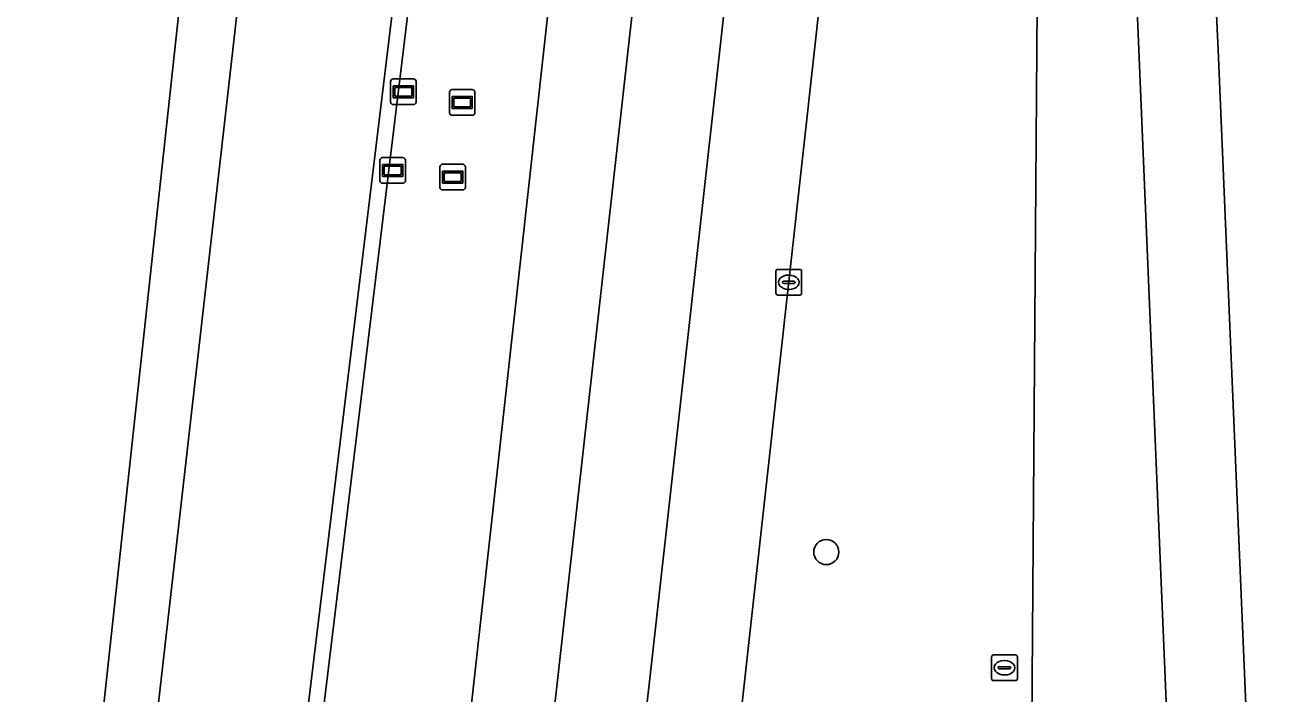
# Model space of a CAD drawing. Extents: x 162026 to 163502, y 387295 to 388169.
# Drawn here: x 162028.05 to 162077.24, y 387474.91 to 387500.95 of the extents above; entities that cross this region are included whole.
import ezdxf

# ---------------------------------------------------------------- set-up
doc = ezdxf.new("R2010")
doc.units = 0
for name, color, linetype in [('IMGEO_Berm_groen', 7, 'Continuous'), ('IMGEO_Boom', 7, 'Continuous'), ('IMGEO_Groenvoorziening', 7, 'Continuous'), ('IMGEO_Haag', 7, 'Continuous'), ('IMGEO_Kolk', 7, 'Continuous'), ('IMGEO_Rijbaan_regionaal_gesloten', 7, 'Continuous'), ('IMGEO_Rioolput', 7, 'Continuous'), ('IMGEO_Wegwijzer', 7, 'Continuous')]:
    doc.layers.add(name, color=color, linetype=linetype)

msp = doc.modelspace()

# ---------------------------------------------------------------- linework, layer by layer
at = {"layer": 'IMGEO_Berm_groen'}
msp.add_lwpolyline([(162070.558, 387750.033), (162070.715, 387751.433), (162082.73, 387858.959), (162085.888, 387887.498), (162092.582, 387948.213), (162098.331, 388000.033), (162100.436, 388019.009), (162101.034, 388018.962), (162098.927, 387999.967), (162093.178, 387948.147), (162086.483, 387887.426), (162083.326, 387858.893), (162071.311, 387751.367), (162071.154, 387749.967), (162064.775, 387692.973), (162048.017, 387543.217), (162038.634, 387465.803), (162038.336, 387465.839), (162038.038, 387465.875), (162047.421, 387543.289), (162064.177, 387693.016)], close=True, dxfattribs=at)
for points in [[(162064.05, 387750), (162057.767, 387693.483), (162056.727, 387684.126), (162047.718, 387603.08), (162036.137, 387500), (162030.941, 387454.36), (162030.73, 387452.526), (162030.286, 387448.671), (162029.893, 387445.259), (162029.553, 387442.306), (162029.44, 387441.239), (162028.358, 387431), (162028.258, 387430.068), (162028.052, 387428.264), (162033.041, 387427.758), (162033.149, 387428.806), (162035.199, 387428.61), (162035.081, 387427.551), (162037.244, 387427.331)], [(162037.244, 387427.331), (162040.156, 387427.036), (162040.402, 387429.193), (162040.503, 387430.114), (162041.617, 387440.377), (162041.731, 387441.427), (162042.071, 387444.383), (162042.463, 387447.798), (162042.907, 387451.657), (162043.118, 387453.488), (162048.26, 387500), (162059.518, 387601.502), (162069.77, 387692.609), (162071.42, 387707.267), (162076.229, 387750)], [(162069.156, 387593.845), (162067.972, 387583.123), (162058.793, 387500), (162053.572, 387452.74), (162053.367, 387450.91), (162052.934, 387447.048), (162052.22, 387440.67), (162052.104, 387439.634), (162050.945, 387429.352), (162050.842, 387428.441), (162050.553, 387425.98)], [(162072.467, 387462.661), (162071.249, 387460.207), (162069.991, 387458.294), (162069.372, 387457.057), (162070.271, 387452.944), (162070.151, 387451.553), (162072.857, 387451.937), (162074.201, 387453.44), (162074.818, 387455.42), (162076.443, 387455.525), (162076.254, 387459.092), (162074.53, 387500), (162070.096, 387593.801)], [(162069.454, 387547.501), (162068.075, 387580.99), (162067.829, 387547.516), (162067.467, 387500), (162067.241, 387470.233)], [(162067.241, 387470.233), (162067.467, 387500), (162067.829, 387547.516), (162068.075, 387580.99), (162069.454, 387547.501), (162071.437, 387500), (162072.849, 387466.239)], [(162072.849, 387466.239), (162071.437, 387500), (162069.454, 387547.501)]]:
    msp.add_lwpolyline(points, dxfattribs=at)
at = {"layer": 'IMGEO_Boom'}
msp.add_circle((162059.258, 387480.426), 0.489, dxfattribs=at)
at = {"layer": 'IMGEO_Groenvoorziening'}
msp.add_lwpolyline([(162064.775, 387692.973), (162071.154, 387749.967), (162071.311, 387751.367), (162083.326, 387858.893), (162086.483, 387887.426), (162093.178, 387948.147), (162098.927, 387999.967), (162101.034, 388018.962), (162100.436, 388019.009), (162098.331, 388000.033), (162092.582, 387948.213), (162085.888, 387887.498), (162082.73, 387858.959), (162070.715, 387751.433), (162070.558, 387750.033), (162064.177, 387693.016), (162047.421, 387543.289), (162038.038, 387465.875), (162038.336, 387465.839), (162038.634, 387465.803), (162048.017, 387543.217)], close=True, dxfattribs=at)
at = {"layer": 'IMGEO_Haag'}
msp.add_lwpolyline([(162064.775, 387692.973), (162071.154, 387749.967), (162071.311, 387751.367), (162083.326, 387858.893), (162086.483, 387887.426), (162093.178, 387948.147), (162098.927, 387999.967), (162101.034, 388018.962), (162100.436, 388019.009), (162098.331, 388000.033), (162092.582, 387948.213), (162085.888, 387887.498), (162082.73, 387858.959), (162070.715, 387751.433), (162070.558, 387750.033), (162064.177, 387693.016), (162047.421, 387543.289), (162038.038, 387465.875), (162038.336, 387465.839), (162038.634, 387465.803), (162048.017, 387543.217)], close=True, dxfattribs=at)
at = {"layer": 'IMGEO_Kolk'}
for p, q in [((162057.297, 387490.513), (162057.297, 387491.365)), ((162057.372, 387491.439), (162058.224, 387491.439)), ((162057.785, 387491.219), (162057.81, 387491.219)), ((162058.298, 387491.365), (162058.298, 387490.513)), ((162057.556, 387490.933), (162057.556, 387490.945)), ((162057.994, 387490.896), (162057.596, 387490.896)), ((162057.599, 387490.982), (162057.997, 387490.982)), ((162057.808, 387490.659), (162057.783, 387490.659)), ((162058.04, 387490.945), (162058.04, 387490.933)), ((162058.224, 387490.439), (162057.372, 387490.439))]:
    msp.add_line(p, q, dxfattribs=at)
for points in [[(162057.297, 387490.513), (162057.297, 387491.365)], [(162057.372, 387491.439), (162058.224, 387491.439)], [(162058.298, 387491.365), (162058.298, 387490.513)], [(162058.224, 387490.439), (162057.372, 387490.439)]]:
    msp.add_lwpolyline(points, dxfattribs=at)
for centre, radius, start, end in [((162057.374, 387491.363), 0.0765, 91.552, 178.448), ((162057.374, 387491.363), 0.0765, 91.552, 178.448), ((162058.222, 387491.363), 0.0765, 1.552, 88.448), ((162058.222, 387491.363), 0.0765, 1.552, 88.448), ((162057.596, 387490.942), 0.0403, 85.8775, 175.7526), ((162057.593, 387490.932), 0.0366, 178.938, 274.7102), ((162057.997, 387490.939), 0.043, 264.8664, 352.4533), ((162058.001, 387490.944), 0.0386, 1.7309, 96.639), ((162057.374, 387490.515), 0.0765, 181.552, 268.448), ((162057.374, 387490.515), 0.0765, 181.552, 268.448), ((162058.222, 387490.515), 0.0765, 271.552, 358.448), ((162058.222, 387490.515), 0.0765, 271.552, 358.448)]:
    msp.add_arc(centre, radius, start, end, dxfattribs=at)
for centre, major_axis, ratio, start_param, end_param in [((162057.784, 387490.939), (-0.387, 0.002), 0.722429, 4.712389, 7.853982), ((162057.809, 387490.939), (-0.39, 0.002), 0.717154, 1.570796, 4.712389)]:
    msp.add_ellipse(centre, major_axis=major_axis, ratio=ratio, start_param=start_param, end_param=end_param, dxfattribs=at)
at = {"layer": 'IMGEO_Rijbaan_regionaal_gesloten'}
for points in [[(162076.229, 387750), (162071.42, 387707.267), (162069.77, 387692.609), (162059.518, 387601.502), (162048.26, 387500), (162043.118, 387453.488), (162046.313, 387453.259), (162051.705, 387501.521), (162055.598, 387536.533), (162060.869, 387583.595), (162065.336, 387623.382), (162068.986, 387656.002), (162073.014, 387691.729), (162079.611, 387750.509)], [(162074.15, 387615.148), (162073.874, 387626.787), (162073.957, 387630.261), (162075.453, 387649.755), (162078.737, 387678.932), (162075.235, 387679.285), (162074.872, 387676.127), (162074.184, 387670.118), (162072.278, 387652.748), (162069.824, 387630.731), (162069.449, 387622.714), (162069.414, 387618.994), (162069.497, 387614.337), (162069.67, 387608.689), (162070.096, 387593.801), (162074.53, 387500), (162076.254, 387459.092), (162076.443, 387455.525), (162076.63, 387451.653), (162076.638, 387448.165), (162076.886, 387446.523)], [(162070.096, 387593.801), (162069.67, 387608.689), (162069.497, 387614.337), (162069.414, 387618.994), (162069.449, 387622.714), (162069.824, 387630.731), (162069.272, 387625.672), (162065.355, 387591.407), (162063.864, 387578.33), (162059.672, 387540.919), (162055.173, 387500.578), (162052.463, 387476.19), (162049.839, 387453.007), (162053.572, 387452.74), (162058.793, 387500), (162067.972, 387583.123)], [(162060.869, 387583.595), (162055.598, 387536.533), (162051.705, 387501.521), (162046.313, 387453.259), (162046.924, 387453.215), (162049.839, 387453.007), (162052.463, 387476.19), (162055.173, 387500.578), (162059.672, 387540.919), (162063.864, 387578.33)]]:
    msp.add_lwpolyline(points, dxfattribs=at)
msp.add_lwpolyline([(162028.947, 387454.503), (162030.941, 387454.36), (162036.137, 387500), (162047.718, 387603.08), (162056.727, 387684.126), (162054.699, 387684.33), (162043.666, 387588.407), (162041.014, 387565.347), (162039.989, 387556.439)], close=True, dxfattribs=at)
at = {"layer": 'IMGEO_Rioolput'}
for p, q in [((162065.701, 387475.492), (162065.701, 387476.344)), ((162065.776, 387476.418), (162066.628, 387476.418)), ((162066.702, 387476.344), (162066.702, 387475.492)), ((162065.96, 387475.912), (162065.96, 387475.924)), ((162066.398, 387475.875), (162066, 387475.875)), ((162066.003, 387475.961), (162066.401, 387475.961)), ((162066.189, 387476.198), (162066.214, 387476.198)), ((162066.444, 387475.924), (162066.444, 387475.912)), ((162066.628, 387475.418), (162065.776, 387475.418)), ((162066.212, 387475.638), (162066.187, 387475.638))]:
    msp.add_line(p, q, dxfattribs=at)
for points in [[(162065.701, 387475.492), (162065.701, 387476.344)], [(162065.776, 387476.418), (162066.628, 387476.418)], [(162066.702, 387476.344), (162066.702, 387475.492)], [(162066.628, 387475.418), (162065.776, 387475.418)]]:
    msp.add_lwpolyline(points, dxfattribs=at)
for centre, radius, start, end in [((162065.778, 387476.342), 0.0765, 91.552, 178.448), ((162065.778, 387476.342), 0.0765, 91.552, 178.448), ((162066.626, 387476.342), 0.0765, 1.552, 88.448), ((162066.626, 387476.342), 0.0765, 1.552, 88.448), ((162066, 387475.921), 0.0403, 85.8775, 175.7526), ((162065.997, 387475.911), 0.0366, 178.938, 274.7102), ((162066.401, 387475.918), 0.043, 264.8664, 352.4533), ((162066.405, 387475.923), 0.0386, 1.7309, 96.639), ((162065.778, 387475.494), 0.0765, 181.552, 268.448), ((162065.778, 387475.494), 0.0765, 181.552, 268.448), ((162066.626, 387475.494), 0.0765, 271.552, 358.448), ((162066.626, 387475.494), 0.0765, 271.552, 358.448)]:
    msp.add_arc(centre, radius, start, end, dxfattribs=at)
for centre, major_axis, ratio, start_param, end_param in [((162066.188, 387475.918), (-0.387, 0.002), 0.722429, 4.712389, 7.853982), ((162066.213, 387475.918), (-0.39, 0.002), 0.717154, 1.570796, 4.712389)]:
    msp.add_ellipse(centre, major_axis=major_axis, ratio=ratio, start_param=start_param, end_param=end_param, dxfattribs=at)
at = {"layer": 'IMGEO_Wegwijzer'}
for p, q in [((162042.285, 387497.962), (162042.285, 387498.762)), ((162042.285, 387498.762), (162042.285, 387497.962)), ((162042.385, 387498.862), (162043.175, 387498.862)), ((162043.175, 387498.862), (162042.385, 387498.862)), ((162043.275, 387498.762), (162043.275, 387497.962)), ((162043.275, 387497.962), (162043.275, 387498.762)), ((162044.679, 387498.444), (162045.469, 387498.444)), ((162045.469, 387498.444), (162044.679, 387498.444)), ((162044.579, 387497.544), (162044.579, 387498.344)), ((162044.579, 387498.344), (162044.579, 387497.544)), ((162045.569, 387498.344), (162045.569, 387497.544)), ((162045.569, 387497.544), (162045.569, 387498.344)), ((162043.175, 387497.862), (162042.385, 387497.862)), ((162042.385, 387497.862), (162043.175, 387497.862)), ((162045.469, 387497.444), (162044.679, 387497.444)), ((162044.679, 387497.444), (162045.469, 387497.444)), ((162041.869, 387494.896), (162041.869, 387495.696)), ((162041.869, 387495.696), (162041.869, 387494.896)), ((162041.969, 387495.796), (162042.759, 387495.796)), ((162042.759, 387495.796), (162041.969, 387495.796)), ((162042.859, 387495.696), (162042.859, 387494.896)), ((162042.859, 387494.896), (162042.859, 387495.696)), ((162044.307, 387495.536), (162045.097, 387495.536)), ((162045.097, 387495.536), (162044.307, 387495.536)), ((162044.207, 387494.636), (162044.207, 387495.436)), ((162044.207, 387495.436), (162044.207, 387494.636)), ((162045.197, 387495.436), (162045.197, 387494.636)), ((162045.197, 387494.636), (162045.197, 387495.436)), ((162042.759, 387494.796), (162041.969, 387494.796)), ((162041.969, 387494.796), (162042.759, 387494.796)), ((162045.097, 387494.536), (162044.307, 387494.536)), ((162044.307, 387494.536), (162045.097, 387494.536))]:
    msp.add_line(p, q, dxfattribs=at)
for points in [[(162042.386, 387498.594), (162043.174, 387498.594), (162043.174, 387498.13), (162042.386, 387498.13), (162042.386, 387498.594)], [(162042.451, 387498.529), (162042.451, 387498.195), (162043.109, 387498.195), (162043.109, 387498.529), (162042.451, 387498.529)], [(162044.68, 387498.176), (162045.468, 387498.176), (162045.468, 387497.712), (162044.68, 387497.712), (162044.68, 387498.176)], [(162044.745, 387498.111), (162044.745, 387497.777), (162045.403, 387497.777), (162045.403, 387498.111), (162044.745, 387498.111)], [(162041.97, 387495.528), (162042.758, 387495.528), (162042.758, 387495.064), (162041.97, 387495.064), (162041.97, 387495.528)], [(162042.035, 387495.463), (162042.035, 387495.129), (162042.693, 387495.129), (162042.693, 387495.463), (162042.035, 387495.463)], [(162044.308, 387495.268), (162045.096, 387495.268), (162045.096, 387494.804), (162044.308, 387494.804), (162044.308, 387495.268)], [(162044.373, 387495.203), (162044.373, 387494.869), (162045.031, 387494.869), (162045.031, 387495.203), (162044.373, 387495.203)]]:
    msp.add_lwpolyline(points, dxfattribs=at)
for centre, start, end in [((162042.385, 387498.762), 90, 180), ((162042.385, 387498.762), 90, 180), ((162043.175, 387498.762), 0, 90), ((162043.175, 387498.762), 360, 90), ((162044.679, 387498.344), 90, 180), ((162044.679, 387498.344), 90, 180), ((162045.469, 387498.344), 0, 90), ((162045.469, 387498.344), 360, 90), ((162042.385, 387497.962), 180, 270), ((162042.385, 387497.962), 180, 270), ((162043.175, 387497.962), 270, 0), ((162043.175, 387497.962), 270, 0), ((162044.679, 387497.544), 180, 270), ((162044.679, 387497.544), 180, 270), ((162045.469, 387497.544), 270, 0), ((162045.469, 387497.544), 270, 0), ((162041.969, 387495.696), 90, 180), ((162041.969, 387495.696), 90, 180), ((162042.759, 387495.696), 0, 90), ((162042.759, 387495.696), 360, 90), ((162044.307, 387495.436), 90, 180), ((162044.307, 387495.436), 90, 180), ((162045.097, 387495.436), 0, 90), ((162045.097, 387495.436), 360, 90), ((162041.969, 387494.896), 180, 270), ((162041.969, 387494.896), 180, 270), ((162042.759, 387494.896), 270, 0), ((162042.759, 387494.896), 270, 0), ((162044.307, 387494.636), 180, 270), ((162044.307, 387494.636), 180, 270), ((162045.097, 387494.636), 270, 0), ((162045.097, 387494.636), 270, 0)]:
    msp.add_arc(centre, 0.1, start, end, dxfattribs=at)

doc.saveas('drawing.dxf')
